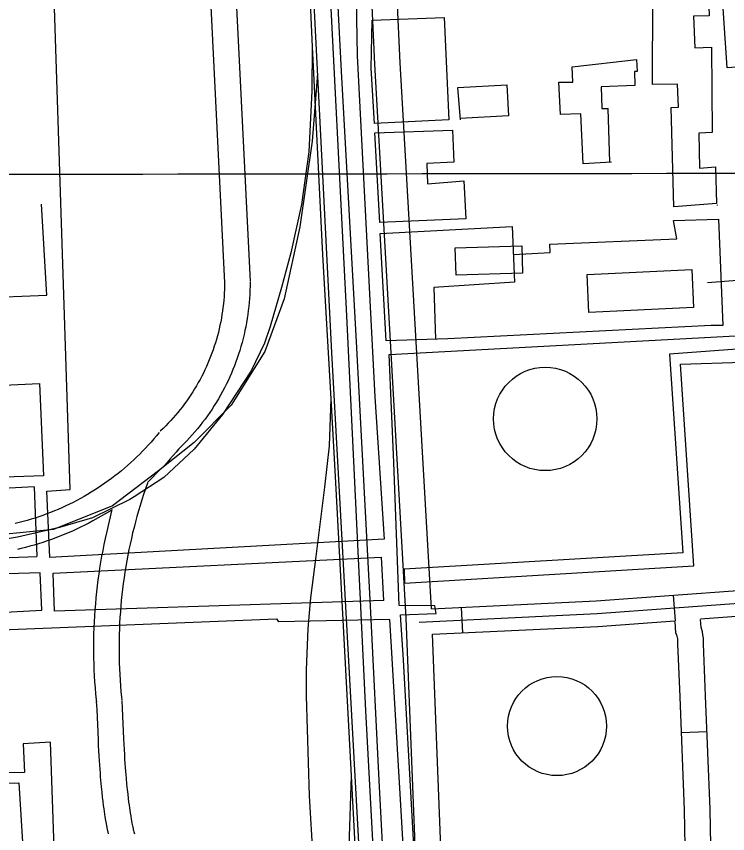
# Model space of a CAD drawing. Extents: x 3313447 to 3351316, y 703786 to 729172.
# Drawn here: x 3329944 to 3330780, y 720530 to 721489 of the extents above; entities that cross this region are included whole.
import ezdxf

# ---------------------------------------------------------------- set-up
doc = ezdxf.new("R2010")
doc.units = 0
for name, color, linetype in [('V-BLDG-OTLN', 7, 'Continuous'), ('V-DOMW-TANK', 7, 'Continuous'), ('V-GRID-MAJR', 7, 'Continuous'), ('V-RAIL-TRAK', 7, 'Continuous'), ('V-ROAD-CNTR', 7, 'Continuous'), ('V-UTIL-LINE', 7, 'Continuous')]:
    doc.layers.add(name, color=color, linetype=linetype)

msp = doc.modelspace()

# ---------------------------------------------------------------- linework, layer by layer
at = {"layer": 'V-BLDG-OTLN'}
for points in [[(3330538.7828849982, 721187.891597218), (3330460.6160413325, 721185.669601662), (3330459.7080431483, 721217.596537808), (3330537.874886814, 721219.8195333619)], [(3330739.698483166, 721147.6386777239), (3330616.820728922, 721141.6376897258), (3330614.644733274, 721186.186600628), (3330737.5224875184, 721192.188588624)]]:
    msp.add_lwpolyline(points, close=True, dxfattribs=at)
at = {"layer": 'V-DOMW-TANK'}
for centre, radius in [((3330565.4194232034, 721016.7328684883), 60.72335842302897), ((3330579.2374902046, 720656.2284598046), 58.19774547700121)]:
    msp.add_circle(centre, radius, dxfattribs=at)
at = {"layer": 'V-GRID-MAJR'}
msp.add_spline([(3317583.083, 721289.311), (3322833.044, 721295.0380000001), (3328083.005, 721301.528), (3333332.965, 721308.783), (3338582.924, 721316.8), (3343832.882, 721325.582), (3349082.838, 721335.127), (3349082.839, 721335.127)], degree=3, dxfattribs=at)
at = {"layer": 'V-RAIL-TRAK'}
for points in [[(3330285.241, 721591.332), (3330291.83, 721453.811), (3330303.811, 721209.382), (3330313.432, 721040.51), (3330318.644, 720949.0160000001), (3330337.404, 720597.792), (3330341.975, 720516.337), (3330346.251, 720424.8030000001), (3330356.227, 720234.118)], [(3330383.392, 720349.044), (3330370.377, 720592.426), (3330360.714, 720789.704), (3330344.24, 721099.998), (3330325.9620000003, 721424.8520000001), (3330317.696, 721591.277)], [(3330291.83, 721453.811), (3330291.398, 721401.79), (3330287.595, 721330.329), (3330279.237, 721268.557), (3330266.691, 721211.616), (3330255.7970000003, 721170.986), (3330242.504, 721125.142), (3330235.665, 721105.688), (3330219.875, 721073.356), (3330186.147, 721021.859), (3330153.059, 720981.116), (3330117.504, 720947.992), (3330082.4960000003, 720925.408), (3330077.406, 720922.128), (3330033.8170000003, 720900.753), (3329994.688, 720889.112), (3329945.497, 720878.1140000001), (3329887.977, 720868.46)], [(3330313.432, 721040.51), (3330311.63, 720985.015), (3330306.324, 720936.783), (3330295.983, 720855.236), (3330289.6410000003, 720806.653), (3330286.7, 720770.571), (3330284.518, 720721.6630000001), (3330284.668, 720691.84), (3330288.035, 720574.2930000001), (3330305.451, 720283.076), (3330320.643, 720020.631), (3330338.606, 719758.892), (3330346.137, 719626.6900000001), (3330353.063, 719505.112), (3330367.1720000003, 719250.984), (3330381.2660000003, 718999.9770000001)], [(3330337.404, 720597.792), (3330334.699, 720514.895), (3330330.715, 720410.49)]]:
    msp.add_lwpolyline(points, dxfattribs=at)
at = {"layer": 'V-ROAD-CNTR'}
for p, q in [((3330715.85153086, 720809.7873534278), (3330718.0415264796, 720779.8674132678)), ((3330466.655029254, 720795.588381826), (3330468.085026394, 720765.6224417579)), ((3330725.4578501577, 720648.8552772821), (3330755.43514067, 720650.0223477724))]:
    msp.add_line(p, q, dxfattribs=at)
for points in [[(3330000.908960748, 727371.9212291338), (3330011.6039393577, 727012.0969487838), (3330035.190892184, 726652.608667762), (3330064.893832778, 725878.158216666), (3330103.9437546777, 725200.0935727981), (3330125.1057123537, 724765.2074425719), (3330141.9406786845, 724403.19916659), (3330158.806644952, 724097.31477836), (3330186.3245899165, 723532.091908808), (3330236.4204897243, 722578.6668156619), (3330273.7974149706, 721897.8481773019), (3330314.544333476, 721094.8967832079), (3330366.6922291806, 720142.9796870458), (3330425.8241109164, 719049.4348741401), (3330444.104074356, 718741.023490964)], [(3330466.8940287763, 718738.221496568), (3330443.3190759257, 719091.617789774), (3330425.083112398, 719389.4301941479), (3330397.615167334, 719905.2631624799), (3330375.7842109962, 720281.8804092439), (3330354.721253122, 720674.1126247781), (3330332.3642978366, 721137.753697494), (3330309.119344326, 721591.090790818), (3330299.1693642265, 721854.126264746), (3330279.288403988, 722188.1755966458), (3330255.726451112, 722605.269762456), (3330239.5194835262, 722940.1050927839), (3330206.766549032, 723536.1899006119), (3330170.5916213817, 724242.03948891), (3330145.895670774, 724754.0424649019), (3330120.4497216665, 725277.016418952), (3330081.8487988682, 725930.57611183), (3330062.27283802, 726434.2071045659), (3330049.6058633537, 726666.1496406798), (3330008.5549454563, 727333.207306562), (3330005.3759518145, 727371.9272291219)], [(3330417.05212846, 720408.1751566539), (3330402.228158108, 720782.959407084), (3330365.140232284, 721433.199106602), (3330358.0342464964, 721586.353800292)], [(3330431.6510992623, 720793.91638517), (3330395.100172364, 721434.749103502), (3330388.025186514, 721587.2397985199)], [(3330172.741617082, 721500.876971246), (3330188.711585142, 721176.4986200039)], [(3330202.8255569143, 721499.9059731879), (3330218.675525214, 721177.9746170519)], [(3330297.94236668, 721422.062128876), (3330291.806378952, 721342.88028724), (3330277.260408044, 721242.0594888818), (3330258.86744483, 721157.75565749), (3330236.2364900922, 721095.7607814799), (3330196.3315699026, 721032.9739070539), (3330153.2166561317, 720988.9589950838), (3330111.149740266, 720955.7480615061), (3330057.083848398, 720914.693143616), (3329987.8839867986, 720886.7931994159), (3329923.99811457, 720880.527211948), (3329456.2160501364, 720862.185248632), (3329324.545313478, 720853.8032653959)], [(3331796.9113687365, 721234.57050386), (3331521.387919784, 721217.952537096), (3330987.5719874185, 721194.3585842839), (3330755.942450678, 721176.326620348)], [(3330188.6935851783, 721177.3466183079), (3330188.6615852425, 721172.9646270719), (3330188.556585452, 721168.7196355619), (3330188.3745858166, 721164.479644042), (3330188.1175863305, 721160.238652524), (3330187.7865869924, 721156.0036609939), (3330187.380587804, 721151.777669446), (3330186.898588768, 721147.5586778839), (3330186.34258988, 721143.347686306), (3330185.711591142, 721139.1466947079), (3330185.006592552, 721134.9597030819), (3330184.22759411, 721130.786711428), (3330183.3745958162, 721126.6277197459), (3330182.446597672, 721122.48072804), (3330181.4475996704, 721118.3547362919), (3330180.373601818, 721114.24574451), (3330179.228604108, 721110.1537526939), (3330178.010606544, 721106.0877608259), (3330176.721609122, 721102.0427689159), (3330175.3586118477, 721098.019776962), (3330173.926614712, 721094.0217849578), (3330172.42261772, 721090.049792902), (3330170.849620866, 721086.1038007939), (3330169.2076241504, 721082.1898086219), (3330167.494627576, 721078.3038163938), (3330165.7136311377, 721074.4468241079), (3330163.864634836, 721070.623831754), (3330161.9486386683, 721066.8348393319), (3330159.9656426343, 721063.0808468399), (3330157.9146467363, 721059.3598542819), (3330155.800650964, 721055.6768616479), (3330153.620655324, 721052.034868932), (3330151.375659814, 721048.4278761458), (3330149.06766443, 721044.862883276), (3330146.6976691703, 721041.339890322), (3330144.2646740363, 721037.858897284), (3330141.7706790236, 721034.42090416), (3330139.2166841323, 721031.0299109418), (3330136.600689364, 721027.6819176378), (3330133.928694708, 721024.3829242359), (3330131.196700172, 721021.131930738), (3330128.40770575, 721017.9279371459), (3330125.5637114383, 721014.7759434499), (3330122.6627172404, 721011.6739496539), (3330119.7077231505, 721008.6239557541), (3330116.698729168, 721005.62596175), (3330113.595735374, 721002.6419677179), (3330113.146736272, 721002.2189685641)], [(3330218.693525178, 721177.126618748), (3330218.6595252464, 721172.482628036), (3330218.5405254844, 721167.7056375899), (3330218.3365258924, 721162.929647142), (3330218.0475264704, 721158.1606566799), (3330217.6745272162, 721153.3976662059), (3330217.216528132, 721148.6396757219), (3330216.674529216, 721143.8926852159), (3330216.0485304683, 721139.15569469), (3330215.3395318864, 721134.43070414), (3330214.546533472, 721129.7177135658), (3330213.6695352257, 721125.0187229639), (3330212.708537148, 721120.337732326), (3330211.6665392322, 721115.676741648), (3330210.541541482, 721111.0307509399), (3330209.333543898, 721106.407760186), (3330208.0445464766, 721101.8077693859), (3330206.6745492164, 721097.2277785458), (3330205.2215521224, 721092.674787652), (3330203.6905551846, 721088.149796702), (3330202.0785584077, 721083.649805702), (3330200.3865617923, 721079.181814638), (3330198.61756533, 721074.743823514), (3330196.7675690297, 721070.33583233), (3330194.8405728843, 721065.963841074), (3330192.83757689, 721061.626849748), (3330190.7565810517, 721057.3238583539), (3330188.6005853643, 721053.058866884), (3330186.3675898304, 721048.8328753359), (3330184.06259444, 721044.649883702), (3330181.6825992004, 721040.5048919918), (3330179.228604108, 721036.4029001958), (3330176.7036091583, 721032.3479083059), (3330174.1076143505, 721028.336916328), (3330171.439619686, 721024.371924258), (3330168.70262516, 721020.454932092), (3330165.8946307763, 721016.5869398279), (3330163.020636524, 721012.7699474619), (3330160.0786424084, 721009.003954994), (3330157.0706484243, 721005.29096242), (3330153.996654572, 721001.631969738), (3330150.8596608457, 720998.0279769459), (3330147.6576672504, 720994.479984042), (3330144.3946737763, 720990.9899910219), (3330141.0696804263, 720987.557997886), (3330137.684687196, 720984.1860046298), (3330134.2816940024, 720980.914011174), (3330133.72269512, 720980.387012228)], [(3330111.8117389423, 721000.784971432), (3330108.671745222, 720996.9359791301), (3330105.550751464, 720993.229986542), (3330102.3677578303, 720989.57099386), (3330099.1277643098, 720985.962001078), (3330095.834770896, 720982.4060081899), (3330092.484777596, 720978.9030151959), (3330089.07778441, 720975.4510220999), (3330085.618791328, 720972.0530288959), (3330082.1077983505, 720968.712035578), (3330078.543805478, 720965.42604215), (3330074.928812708, 720962.19604861), (3330071.261820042, 720959.023054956), (3330067.545827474, 720955.9080611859), (3330063.783834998, 720952.8530672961), (3330059.971842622, 720949.8560732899), (3330056.11285034, 720946.9200791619), (3330052.208858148, 720944.0450849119), (3330048.260866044, 720941.2330905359), (3330044.268874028, 720938.483096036), (3330040.2328821, 720935.7951014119), (3330036.1558902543, 720933.1711066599), (3330032.038898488, 720930.612111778), (3330027.880906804, 720928.118116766), (3330023.6849151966, 720925.6901216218), (3330019.450923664, 720923.3281263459), (3330015.1799322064, 720921.033130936), (3330010.873940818, 720918.805135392), (3330006.5349494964, 720916.647139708), (3330002.1589582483, 720914.5551438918), (3329997.75296706, 720912.5331479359), (3329993.314975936, 720910.5801518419), (3329988.84798487, 720908.6991556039), (3329984.351993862, 720906.8881592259), (3329979.826002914, 720905.1461627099), (3329975.2740120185, 720903.4771660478), (3329970.696021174, 720901.8791692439), (3329966.096030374, 720900.355172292), (3329961.470039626, 720898.9021751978), (3329956.8210489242, 720897.522177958), (3329952.152058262, 720896.21618057), (3329947.4640676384, 720894.9831830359), (3329942.747077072, 720893.8221853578)], [(3330135.05769245, 720981.8210093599), (3330131.7696990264, 720977.7900174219), (3330128.340705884, 720973.7200255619), (3330124.849712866, 720969.707033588), (3330121.29771997, 720965.7480415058), (3330117.6807272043, 720961.844049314), (3330114.00273456, 720957.999057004), (3330098.4017657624, 720942.1850886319)], [(3330098.145766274, 720941.422090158), (3330093.6267753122, 720927.9661170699), (3330091.5707794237, 720921.5971298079), (3330089.586783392, 720915.2041425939), (3330087.678787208, 720908.790155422), (3330085.845790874, 720902.354168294), (3330084.0877943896, 720895.8971812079), (3330082.4057977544, 720889.4201941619), (3330080.7978009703, 720882.923207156), (3330079.2668040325, 720876.4102201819), (3330077.811806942, 720869.877233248), (3330076.4328097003, 720863.3272463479), (3330075.1298123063, 720856.7632594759), (3330073.9028147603, 720850.1842726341), (3330072.753817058, 720843.5922858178), (3330071.6808192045, 720836.9862990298), (3330070.685821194, 720830.3683122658), (3330069.7668230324, 720823.7393255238), (3330068.925824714, 720817.099338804), (3330068.161826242, 720810.4513520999), (3330067.475827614, 720803.794365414), (3330066.8678288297, 720797.130378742), (3330066.3368298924, 720790.4583920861), (3330065.8828308, 720783.782405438), (3330065.50783155, 720777.0994188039), (3330065.2098321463, 720770.4134321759), (3330064.9908325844, 720763.72644555), (3330064.848832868, 720757.0354589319), (3330064.7848329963, 720750.342472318), (3330064.7998329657, 720743.6504857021), (3330064.890832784, 720736.958499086), (3330065.0618324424, 720730.2695124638), (3330065.3088319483, 720723.5805258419), (3330065.635831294, 720716.8965392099), (3330066.0388304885, 720710.2165525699), (3330066.520829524, 720703.542565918), (3330067.079828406, 720696.8735792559), (3330067.7198271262, 720690.1875926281), (3330068.030826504, 720687.1925986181)], [(3330056.221850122, 720909.4891540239), (3330033.860894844, 720897.014178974), (3330029.173904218, 720894.495184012), (3330024.44791367, 720892.0511889), (3330019.6849231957, 720889.68119364), (3330014.884932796, 720887.3871982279), (3330010.050942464, 720885.1692026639), (3330005.180952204, 720883.02620695), (3330000.275962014, 720880.959211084), (3329995.341971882, 720878.9722150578), (3329990.375981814, 720877.0622188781), (3329985.3819918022, 720875.2312225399), (3329980.360001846, 720873.477226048), (3329975.30801195, 720871.8032293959), (3329970.2320221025, 720870.2102325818), (3329965.1330323, 720868.69623561), (3329960.0100425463, 720867.2622384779), (3329954.864052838, 720865.909241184), (3329949.7070631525, 720864.640243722), (3329945.4040717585, 720863.6462457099)], [(3330056.399849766, 720910.2461525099), (3330050.02286252, 720883.1022067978), (3330048.491865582, 720876.2292205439), (3330047.040868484, 720869.3392343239), (3330045.6698712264, 720862.4332481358), (3330044.378873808, 720855.510261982), (3330043.169876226, 720848.5722758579), (3330042.040878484, 720841.622289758), (3330040.9938805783, 720834.658303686), (3330040.026882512, 720827.683317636), (3330039.141884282, 720820.6973316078), (3330038.33788589, 720813.7013456), (3330037.615887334, 720806.6963596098), (3330036.975888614, 720799.6843736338), (3330036.4168897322, 720792.6643876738), (3330035.9408906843, 720785.638401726), (3330035.545891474, 720778.6094157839), (3330035.2318921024, 720771.5734298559), (3330035.0008925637, 720764.534443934), (3330034.8528928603, 720757.4954580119), (3330034.784892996, 720750.4544720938), (3330034.799892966, 720743.412486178), (3330034.8968927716, 720736.370500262), (3330035.075892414, 720729.3315143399), (3330035.336891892, 720722.294528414), (3330035.679891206, 720715.2605424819), (3330036.1048903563, 720708.2325565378), (3330036.6108893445, 720701.2085705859), (3330037.199888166, 720694.19158462), (3330037.8678868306, 720687.2055985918), (3330038.19288618, 720684.088604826)], [(3330417.4271277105, 720778.2204165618), (3330626.338709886, 720788.1953966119), (3330883.774195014, 720807.0393589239), (3331342.559277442, 720840.9192911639), (3331647.185668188, 720857.968257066), (3331819.3793238, 720871.559229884)], [(3330431.6510992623, 720793.91638517), (3330625.4337116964, 720803.1693666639), (3330882.674197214, 720821.9993290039), (3331088.0162949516, 720837.1630379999)], [(3330747.657274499, 720782.0354242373), (3330884.874192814, 720792.0793888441), (3331089.7763593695, 720807.2110147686)], [(3330433.003096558, 720763.947445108), (3330627.243708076, 720773.22142656), (3330717.643535, 720779.8384871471)], [(3330729.9284153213, 720515.1102743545), (3330729.0103037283, 720557.6072047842), (3330723.8421030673, 720690.3572433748), (3330721.256660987, 720752.6559105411), (3330721.338026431, 720755.3667690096), (3330721.265882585, 720756.9944772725), (3330721.075185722, 720758.6162973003), (3330720.7681866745, 720760.2064101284), (3330720.3420981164, 720761.7740832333), (3330718.9641380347, 720765.6876721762), (3330717.922749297, 720779.0523329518)], [(3330759.912462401, 720516.1727173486), (3330758.997696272, 720558.5147952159), (3330753.817896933, 720691.5627566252), (3330751.275339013, 720752.828089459), (3330751.357973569, 720755.5812309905), (3330751.188117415, 720759.4135227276), (3330750.740814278, 720763.2177026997), (3330750.0118133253, 720766.9935898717), (3330749.0039018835, 720770.7019167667), (3330748.5678619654, 720771.9403278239), (3330747.8320865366, 720781.3829006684)], [(3330443.2960759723, 720503.72696555), (3330433.003096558, 720763.947445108)], [(3330038.1288863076, 720684.935603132), (3330038.5728854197, 720675.5026219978), (3330040.13788229, 720640.04169292), (3330040.46288164, 720633.338706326), (3330040.788880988, 720627.0587188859), (3330041.116880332, 720621.160730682), (3330041.4488796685, 720615.623741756), (3330041.783878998, 720610.4267521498), (3330042.121878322, 720605.5507619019), (3330042.461877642, 720600.97177106), (3330042.80287696, 720596.67677965), (3330043.143876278, 720592.6277877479), (3330043.8368748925, 720585.0808028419), (3330044.51287354, 720578.4518160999), (3330045.159872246, 720572.644827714), (3330045.7728710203, 720567.55683789), (3330046.346869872, 720563.1038467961), (3330046.879868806, 720559.2028545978), (3330047.37286782, 720555.7658614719), (3330048.282866, 720549.814873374), (3330049.01786453, 720545.3258823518), (3330049.6028633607, 720541.9338891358), (3330050.5188615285, 720536.8928992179), (3330051.5048595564, 720531.800909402), (3330051.9278587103, 720529.79191342)], [(3330068.094826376, 720686.345600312), (3330068.5408254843, 720676.8686192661), (3330070.1058223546, 720641.4296901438), (3330070.4248217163, 720634.8427033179), (3330070.7448210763, 720628.6687156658), (3330071.066820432, 720622.8927272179), (3330071.3908197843, 720617.4877380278), (3330071.71781913, 720612.4307481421), (3330072.0458184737, 720607.6967576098), (3330072.3738178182, 720603.2677664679), (3330072.70281716, 720599.1207747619), (3330073.0278165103, 720595.2577824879), (3330073.696815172, 720587.9747970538), (3330074.34281388, 720581.635809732), (3330074.959812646, 720576.1028207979), (3330075.54281148, 720571.270830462), (3330076.0868103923, 720567.049838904), (3330076.5898093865, 720563.362846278), (3330077.048808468, 720560.1638526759), (3330077.914806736, 720554.5068639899), (3330078.603805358, 720550.2958724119), (3330079.1428042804, 720547.1638786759), (3330080.0048025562, 720542.42688815), (3330080.9108007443, 720537.7448975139), (3330081.2158001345, 720536.299900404), (3330081.538799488, 720534.915903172), (3330081.883798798, 720533.5589058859), (3330082.249798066, 720532.233908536), (3330082.6367972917, 720530.9309111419), (3330083.039796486, 720529.655913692)]]:
    msp.add_lwpolyline(points, dxfattribs=at)
at = {"layer": 'V-UTIL-LINE'}
for p, q in [((3330007.471, 720934.014), (3329985.42, 721602.846)), ((3330691.505, 721520.264), (3330690.895, 721409.087)), ((3330641.481, 721318.1680000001), (3330639.214, 721381.199)), ((3330522.093, 721372.429), (3330465.599, 721369.2490000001)), ((3330452.3710000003, 721367.631), (3330364.702, 721363.379)), ((3330371.036, 721247.174), (3330365.302, 721352.373)), ((3330767.529, 721267.871), (3330767.5330000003, 721267.402)), ((3329965.221, 720936.916), (3329968.053, 720855.228)), ((3330375.779, 720803.7880000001), (3330372.929, 720854.589)), ((3330382.417, 720781.184), (3330251.982, 720778.4130000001))]:
    msp.add_line(p, q, dxfattribs=at)
for points in [[(3330335.3850000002, 721630.219), (3330343.538, 721509.518), (3330344.5640000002, 721442.733), (3330365.167, 721042.783), (3330376.1890000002, 720875.611)], [(3330984.556, 721212.563), (3330978.84, 721211.629), (3330971.176, 721353.85), (3331117.366, 721361.532), (3331115.593, 721385.3420000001), (3331094.754, 721384.576), (3331091.912, 721423.269), (3331112.748, 721424.367), (3331111.093, 721490.525), (3331053.219, 721486.265), (3331050.739, 721519.005), (3331075.8680000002, 721521.778), (3331071.95, 721577.338), (3330882.08, 721571.09), (3330885.733, 721436.79), (3330779.207, 721428.684)], [(3330779.207, 721428.684), (3330771.67, 721539.903), (3330679.447, 721531.176)], [(3330691.505, 721520.264), (3330756.789, 721523.402), (3330757.895, 721489.704), (3330739.6410000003, 721489.378), (3330740.9990000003, 721452.17), (3330760.889, 721452.973), (3330761.627, 721352.801), (3330745.716, 721352.019), (3330746.623, 721311.0650000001), (3330765.34, 721312.7980000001), (3330766.4930000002, 721269.7390000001), (3330716.4250000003, 721265.507), (3330713.4990000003, 721382.284), (3330721.92, 721382.794), (3330720.849, 721409.705), (3330690.895, 721409.087)], [(3330364.702, 721363.379), (3330361.161, 721428.356), (3330362.322, 721484.686)], [(3330362.322, 721484.686), (3330446.849, 721487.906), (3330452.3710000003, 721367.631)], [(3330643.136, 721318.268), (3330609.911, 721316.23), (3330607.275, 721374.965), (3330583.406, 721374.142), (3330581.343, 721412.0480000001), (3330597.961, 721412.132), (3330596.933, 721430.148), (3330672.723, 721438.488), (3330673.262, 721424.68), (3330670.218, 721424.666), (3330670.536, 721408.284), (3330630.991, 721406.447), (3330632.056, 721380.941), (3330639.543, 721381.211)], [(3330465.7090000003, 721367.699), (3330462.944, 721405.834), (3330520.505, 721408.933), (3330522.093, 721372.429)], [(3330365.302, 721352.373), (3330456.643, 721355.716), (3330458.236, 721318.041), (3330426.412, 721316.71), (3330427, 721292.84), (3330469.815, 721296.098), (3330472.146, 721251.64), (3330371.036, 721247.174)], [(3329900.826, 721158.925), (3329980.149, 721161.8640000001), (3329973.759, 721268.795)], [(3330528.0670000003, 721209.724), (3330571.114, 721212.1140000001), (3330570.833, 721221.711), (3330719.8910000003, 721228.312), (3330716.036, 721249.824), (3330768.926, 721251.262), (3330774.234, 721126.536), (3330760.455, 721126.295)], [(3330371.728, 721234.478), (3330526.725, 721242.551), (3330529.394, 721177.265), (3330434.6350000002, 721171.17), (3330436.341, 721110.204)], [(3330760.455, 721126.295), (3330450.894, 721110.693), (3330378.608, 721108.264), (3330371.728, 721234.478)], [(3330414.997, 720444.675), (3330399.0840000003, 720733.789), (3330395.375, 720786.792), (3330437.369, 720788.379), (3330435.946, 720797.322), (3330393.941, 720797.8), (3330387.586, 720965.777), (3330382.13, 721092.4450000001), (3330788.957, 721114.459), (3330790.415, 721098.63), (3330711.2600000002, 721092.724), (3330726.895, 720859.381), (3330399.923, 720840.5210000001), (3330400.005, 720823.996), (3330740.053, 720844.297), (3330724.4020000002, 721081.083), (3330797.377, 721083.5160000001), (3330793.748, 721120.681), (3330792.007, 721192.971), (3331079.083, 721203.367), (3331233.793, 721213.732)], [(3329860.775, 721053.062), (3329971.187, 721058.465), (3329976.233, 720949.782), (3329849.544, 720945.684), (3329847.924, 720992.4130000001), (3329861.77, 720992.829)], [(3329965.221, 720936.916), (3329803.931, 720928.4890000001), (3329806.407, 720849.221), (3329968.053, 720855.228)], [(3330376.1890000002, 720875.611), (3329983.639, 720854.267), (3329980.132, 720931.7980000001), (3330007.471, 720934.014)], [(3330375.779, 720803.7880000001), (3329988.99, 720791.086), (3329987.282, 720835.585), (3330372.929, 720854.589)], [(3329836.504, 720784.979), (3329974.257, 720792.2490000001), (3329972.305, 720836.208), (3329832.808, 720831.698)], [(3329838.333, 720765.601), (3330249.8850000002, 720782.21), (3330251.982, 720778.4130000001)], [(3330382.417, 720781.184), (3330384.5470000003, 720748.865), (3330395.842, 720556.813), (3330404.7460000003, 720401.9230000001)], [(3329902.106, 720588.506), (3329946.9790000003, 720589.473), (3329952.6180000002, 720501.2270000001), (3329988.9590000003, 720502.5210000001), (3329984.202, 720637.136), (3329952.312, 720635.491), (3329953.594, 720601.747), (3329916.509, 720600.819)]]:
    msp.add_lwpolyline(points, dxfattribs=at)

doc.saveas('drawing.dxf')
